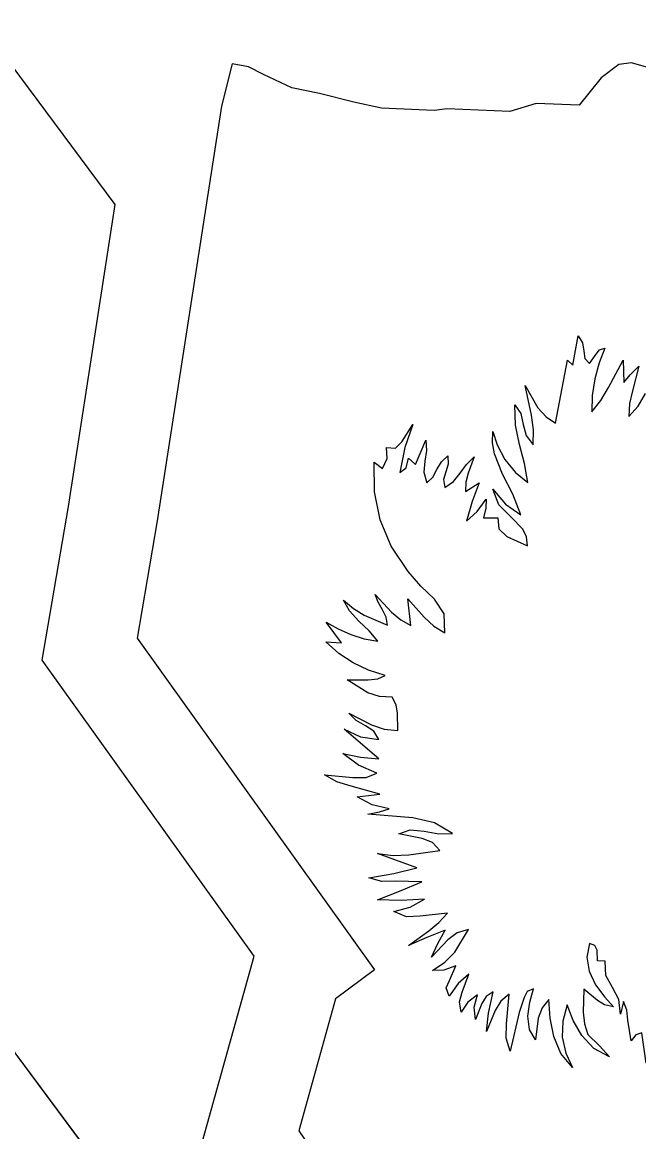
# Model space of a CAD drawing. Extents: x 1581789 to 1622364, y 1043167 to 1103486.
# Drawn here: x 1611145.36 to 1611147.075, y 1094573.01 to 1094576.096 of the extents above; entities that cross this region are included whole.
import ezdxf

# ---------------------------------------------------------------- set-up
doc = ezdxf.new("R2010")
doc.units = 0
doc.layers.add('RD_PD_PatLn2', color=7, linetype='Continuous')

msp = doc.modelspace()

# ---------------------------------------------------------------- linework, layer by layer
at = {"layer": 'RD_PD_PatLn2'}
for p, q in [((1611139.9964, 1094580.4161), (1611151.0271, 1094565.5772)), ((1611140.0022, 1094580.4084), (1611151.0328, 1094565.5695)), ((1611145.9438, 1094575.9796), (1611145.9137, 1094575.8625)), ((1611145.9891, 1094575.9713), (1611145.9438, 1094575.9796)), ((1611146.0312, 1094575.9498), (1611145.9891, 1094575.9713)), ((1611147.02, 1094575.9779), (1611146.9702, 1094575.941)), ((1611147.0545, 1094575.9829), (1611147.02, 1094575.9779)), ((1611147.3375, 1094575.8995), (1611147.0545, 1094575.9829)), ((1611146.1099, 1094575.9132), (1611146.0312, 1094575.9498)), ((1611146.9702, 1094575.941), (1611146.9097, 1094575.8648)), ((1611146.1868, 1094575.8969), (1611146.1099, 1094575.9132)), ((1611146.2819, 1094575.8729), (1611146.1868, 1094575.8969)), ((1611146.3591, 1094575.8568), (1611146.2819, 1094575.8729)), ((1611146.7892, 1094575.8699), (1611146.716, 1094575.8471)), ((1611146.9097, 1094575.8648), (1611146.7892, 1094575.8699)), ((1611145.9137, 1094575.8625), (1611145.7353, 1094574.7085)), ((1611146.506, 1094575.8497), (1611146.3591, 1094575.8568)), ((1611146.5421, 1094575.8548), (1611146.506, 1094575.8497)), ((1611146.716, 1094575.8471), (1611146.5421, 1094575.8548)), ((1611146.8919, 1094575.1418), (1611146.9062, 1094575.223)), ((1611146.8431, 1094574.9805), (1611146.8773, 1094575.1558)), ((1611146.8773, 1094575.1558), (1611146.8919, 1094575.1418)), ((1611147.0314, 1094575.1558), (1611147.0339, 1094575.0932)), ((1611146.4536, 1094574.8658), (1611146.4827, 1094574.9335)), ((1611145.7353, 1094574.7085), (1611145.6796, 1094574.3822)), ((1611146.6433, 1094574.7173), (1611146.6827, 1094574.7175)), ((1611146.4413, 1094574.4176), (1611146.4322, 1094574.4918)), ((1611146.2481, 1094574.3696), (1611146.2052, 1094574.4273)), ((1611145.6796, 1094574.3822), (1611146.3396, 1094573.4603)), ((1611146.3522, 1094574.0474), (1611146.2557, 1094574.1297)), ((1611146.3396, 1094573.4603), (1611146.2313, 1094573.3798)), ((1611146.9814, 1094573.4842), (1611146.9601, 1094573.485)), ((1611146.2313, 1094573.3798), (1611146.1289, 1094573.0125)), ((1611146.9809, 1094573.3838), (1611147.0045, 1094573.3577)), ((1611146.7419, 1094573.3415), (1611146.7175, 1094573.2341)), ((1611146.1289, 1094573.0125), (1611146.9357, 1094571.8399))]:
    msp.add_line(p, q, dxfattribs=at)
for points in [[(1611152.345, 1094566.5449), (1611148.2697, 1094572.0216), (1611148.2398, 1094571.9824), (1611148.3352, 1094571.7647), (1611148.2698, 1094571.6454), (1611148.2971, 1094571.5411), (1611148.2883, 1094571.3842), (1611148.1063, 1094571.1709), (1611147.4997, 1094571.1968), (1611146.9078, 1094571.5908), (1611146.8, 1094571.5962), (1611145.8565, 1094572.967), (1611146.0046, 1094573.4987), (1611145.4155, 1094574.3213), (1611145.4885, 1094574.7489), (1611145.6184, 1094575.5882), (1611141.3117, 1094581.3818)], [(1611146.9062, 1094575.223), (1611146.9186, 1094575.2036), (1611146.922, 1094575.1812), (1611146.9254, 1094575.1604), (1611146.9379, 1094575.1469), (1611146.9566, 1094575.172), (1611146.966, 1094575.184), (1611146.9811, 1094575.1894), (1611146.9648, 1094575.1486), (1611146.9526, 1094575.1042), (1611146.9455, 1094575.0579), (1611146.9445, 1094575.0123), (1611146.9694, 1094575.0436), (1611146.991, 1094575.08), (1611147.0314, 1094575.1558)], [(1611147.0339, 1094575.0932), (1611147.0514, 1094575.1149), (1611147.0753, 1094575.1386), (1611147.0579, 1094575.0704), (1611147.0497, 1094575.0356), (1611147.0477, 1094574.9992), (1611147.0731, 1094575.0281), (1611147.0937, 1094575.063)], [(1611146.6827, 1094574.7175), (1611146.6859, 1094574.6863), (1611146.7079, 1094574.6657), (1611146.7655, 1094574.6396), (1611146.7626, 1094574.6648), (1611146.7523, 1094574.6853), (1611146.7199, 1094574.7194), (1611146.6858, 1094574.753), (1611146.6691, 1094574.7972), (1611146.7046, 1094574.755), (1611146.747, 1094574.7259), (1611146.7247, 1094574.7828), (1611146.6962, 1094574.8384), (1611146.6738, 1094574.8953), (1611146.6685, 1094574.9254), (1611146.6689, 1094574.9573), (1611146.681, 1094574.9198), (1611146.7028, 1094574.8799), (1611146.7319, 1094574.843), (1611146.7662, 1094574.8153), (1611146.7571, 1094574.8688), (1611146.7432, 1094574.9216), (1611146.732, 1094574.9752), (1611146.7299, 1094575.0317), (1611146.7466, 1094575.0076), (1611146.7537, 1094574.9767), (1611146.7618, 1094574.9458), (1611146.7816, 1094574.9202), (1611146.7825, 1094574.962), (1611146.7764, 1094575.0032), (1611146.7594, 1094575.0848), (1611146.7942, 1094575.0234), (1611146.8171, 1094574.9981), (1611146.8431, 1094574.9805)], [(1611146.4322, 1094574.4918), (1611146.4778, 1094574.441), (1611146.5053, 1094574.4158), (1611146.5353, 1094574.3978), (1611146.5335, 1094574.4505), (1611146.5068, 1094574.4909), (1611146.4689, 1094574.5274), (1611146.4336, 1094574.5681), (1611146.3865, 1094574.6382), (1611146.3557, 1094574.712), (1611146.3398, 1094574.7899), (1611146.3388, 1094574.8722), (1611146.3624, 1094574.8545), (1611146.3752, 1094574.8819), (1611146.3733, 1094574.9124), (1611146.3986, 1094574.9113), (1611146.4158, 1094574.929), (1611146.4462, 1094574.977), (1611146.4238, 1094574.9126), (1611146.4099, 1094574.8437), (1611146.4275, 1094574.8563), (1611146.4345, 1094574.8832), (1611146.4536, 1094574.8658)], [(1611146.4827, 1094574.9335), (1611146.4844, 1094574.9049), (1611146.4797, 1094574.8748), (1611146.4773, 1094574.844), (1611146.4854, 1094574.8147), (1611146.5021, 1094574.8308), (1611146.5135, 1094574.8518), (1611146.5259, 1094574.873), (1611146.5443, 1094574.8896), (1611146.545, 1094574.8664), (1611146.5383, 1094574.8453), (1611146.5321, 1094574.824), (1611146.5352, 1094574.8014), (1611146.5598, 1094574.8185), (1611146.5782, 1094574.8413), (1611146.5954, 1094574.8657), (1611146.6167, 1094574.8873), (1611146.6004, 1094574.8416), (1611146.5939, 1094574.8168), (1611146.5931, 1094574.7905), (1611146.6312, 1094574.8147), (1611146.6114, 1094574.7625), (1611146.5962, 1094574.7076), (1611146.6256, 1094574.7345), (1611146.6507, 1094574.7689), (1611146.6492, 1094574.7441), (1611146.6433, 1094574.7173)], [(1611146.2052, 1094574.4273), (1611146.2383, 1094574.4084), (1611146.2739, 1094574.3924), (1611146.3108, 1094574.3808), (1611146.3491, 1094574.374), (1611146.3252, 1094574.4028), (1611146.2964, 1094574.4303), (1611146.27, 1094574.4585), (1611146.2537, 1094574.4883), (1611146.281, 1094574.465), (1611146.3112, 1094574.4468), (1611146.3759, 1094574.4189), (1611146.3727, 1094574.4406), (1611146.3622, 1094574.4614), (1611146.35, 1094574.4823), (1611146.3418, 1094574.504), (1611146.3876, 1094574.4546), (1611146.4131, 1094574.4337), (1611146.4413, 1094574.4176)], [(1611146.2557, 1094574.1297), (1611146.3007, 1094574.1083), (1611146.352, 1094574.1012), (1611146.3383, 1094574.1242), (1611146.3149, 1094574.1389), (1611146.2889, 1094574.1532), (1611146.2685, 1094574.1745), (1611146.3318, 1094574.1419), (1611146.3667, 1094574.1296), (1611146.4045, 1094574.1257), (1611146.4035, 1094574.174), (1611146.4004, 1094574.197), (1611146.3893, 1094574.2187), (1611146.3536, 1094574.2204), (1611146.3211, 1094574.2306), (1611146.2642, 1094574.2669), (1611146.3223, 1094574.2669), (1611146.3494, 1094574.2691), (1611146.3699, 1094574.279), (1611146.3236, 1094574.2932), (1611146.2804, 1094574.3138), (1611146.2405, 1094574.3402), (1611146.2045, 1094574.3724), (1611146.2481, 1094574.3696)], [(1611146.5425, 1094573.6182), (1611146.4667, 1094573.6095), (1611146.4288, 1094573.608), (1611146.3937, 1094573.6222), (1611146.4391, 1094573.6343), (1611146.4788, 1094573.6564), (1611146.4142, 1094573.6528), (1611146.3485, 1094573.6551), (1611146.409, 1094573.6793), (1611146.4717, 1094573.7051), (1611146.3972, 1094573.707), (1611146.3599, 1094573.7063), (1611146.3239, 1094573.7161), (1611146.3934, 1094573.7283), (1611146.4572, 1094573.7441), (1611146.3482, 1094573.784), (1611146.3921, 1094573.778), (1611146.4355, 1094573.78), (1611146.5214, 1094573.7919), (1611146.5016, 1094573.8145), (1611146.4725, 1094573.8257), (1611146.4077, 1094573.8386), (1611146.4393, 1094573.8492), (1611146.4779, 1094573.8459), (1611146.5188, 1094573.8389), (1611146.5572, 1094573.8392), (1611146.5071, 1094573.8692), (1611146.4467, 1094573.8834), (1611146.3214, 1094573.8932), (1611146.3538, 1094573.8994), (1611146.3808, 1094573.9083), (1611146.3329, 1094573.9192), (1611146.2916, 1094573.9417), (1611146.3547, 1094573.9491), (1611146.2746, 1094573.9714), (1611146.2349, 1094573.9834), (1611146.2004, 1094574.003), (1611146.2791, 1094573.9955), (1611146.3165, 1094573.9955), (1611146.3466, 1094574.0075), (1611146.2957, 1094574.029), (1611146.2519, 1094574.0621), (1611146.3006, 1094574.0514), (1611146.3522, 1094574.0474)], [(1611146.7175, 1094573.2341), (1611146.7064, 1094573.2703), (1611146.7068, 1094573.31), (1611146.7146, 1094573.3922), (1611146.6913, 1094573.3733), (1611146.676, 1094573.3469), (1611146.6518, 1094573.289), (1611146.6567, 1094573.34), (1611146.6703, 1094573.3987), (1611146.6501, 1094573.3862), (1611146.6386, 1094573.3665), (1611146.6207, 1094573.3224), (1611146.6176, 1094573.3562), (1611146.626, 1094573.3907), (1611146.5994, 1094573.3701), (1611146.5808, 1094573.3426), (1611146.5767, 1094573.3711), (1611146.5842, 1094573.3978), (1611146.6021, 1094573.4481), (1611146.5723, 1094573.4222), (1611146.548, 1094573.3867), (1611146.5396, 1094573.4104), (1611146.5481, 1094573.4308), (1611146.5662, 1094573.4713), (1611146.5324, 1094573.4591), (1611146.5011, 1094573.4582), (1611146.5353, 1094573.4815), (1611146.5629, 1094573.5091), (1611146.6015, 1094573.5723), (1611146.5703, 1094573.5628), (1611146.5437, 1094573.5434), (1611146.4983, 1094573.4955), (1611146.5162, 1094573.5334), (1611146.5366, 1094573.5702), (1611146.4852, 1094573.5506), (1611146.4349, 1094573.5278), (1611146.4907, 1094573.5688), (1611146.5193, 1094573.5918), (1611146.5425, 1094573.6182)], [(1611146.9601, 1094573.485), (1611146.959, 1094573.5149), (1611146.9531, 1094573.5279), (1611146.9384, 1094573.5337), (1611146.9309, 1094573.4957), (1611146.9371, 1094573.4567), (1611146.9546, 1094573.4186), (1611146.9809, 1094573.3838)], [(1611147.096, 1094573.201), (1611147.0834, 1094573.2851), (1611147.0669, 1094573.2799), (1611147.0539, 1094573.2632), (1611147.0447, 1094573.3203), (1611147.0417, 1094573.3484), (1611147.0329, 1094573.3725), (1611147.0241, 1094573.3369), (1611147.0196, 1094573.3781), (1611147.0016, 1094573.4112), (1611146.9838, 1094573.4441), (1611146.9814, 1094573.4842)], [(1611147.0045, 1094573.3577), (1611146.9802, 1094573.3629), (1611146.9599, 1094573.3752), (1611146.9222, 1094573.4069), (1611146.92, 1094573.3422), (1611146.9243, 1094573.3101), (1611146.9335, 1094573.28), (1611146.9659, 1094573.2492), (1611146.9937, 1094573.2184), (1611146.9502, 1094573.2418), (1611146.9171, 1094573.2774), (1611146.893, 1094573.3193), (1611146.8763, 1094573.3625), (1611146.8635, 1094573.3177), (1611146.8621, 1094573.2726), (1611146.8719, 1094573.2288), (1611146.8912, 1094573.1883), (1611146.8579, 1094573.2279), (1611146.8384, 1094573.2749), (1611146.8285, 1094573.3261), (1611146.8248, 1094573.3782), (1611146.8067, 1094573.3544), (1611146.7954, 1094573.326), (1611146.7879, 1094573.2656), (1611146.771, 1094573.2946), (1611146.7669, 1094573.3314), (1611146.7725, 1094573.3708), (1611146.7826, 1094573.407), (1611146.7649, 1094573.4001), (1611146.7559, 1094573.383), (1611146.7419, 1094573.3415)]]:
    msp.add_lwpolyline(points, dxfattribs=at)

doc.saveas('drawing.dxf')
